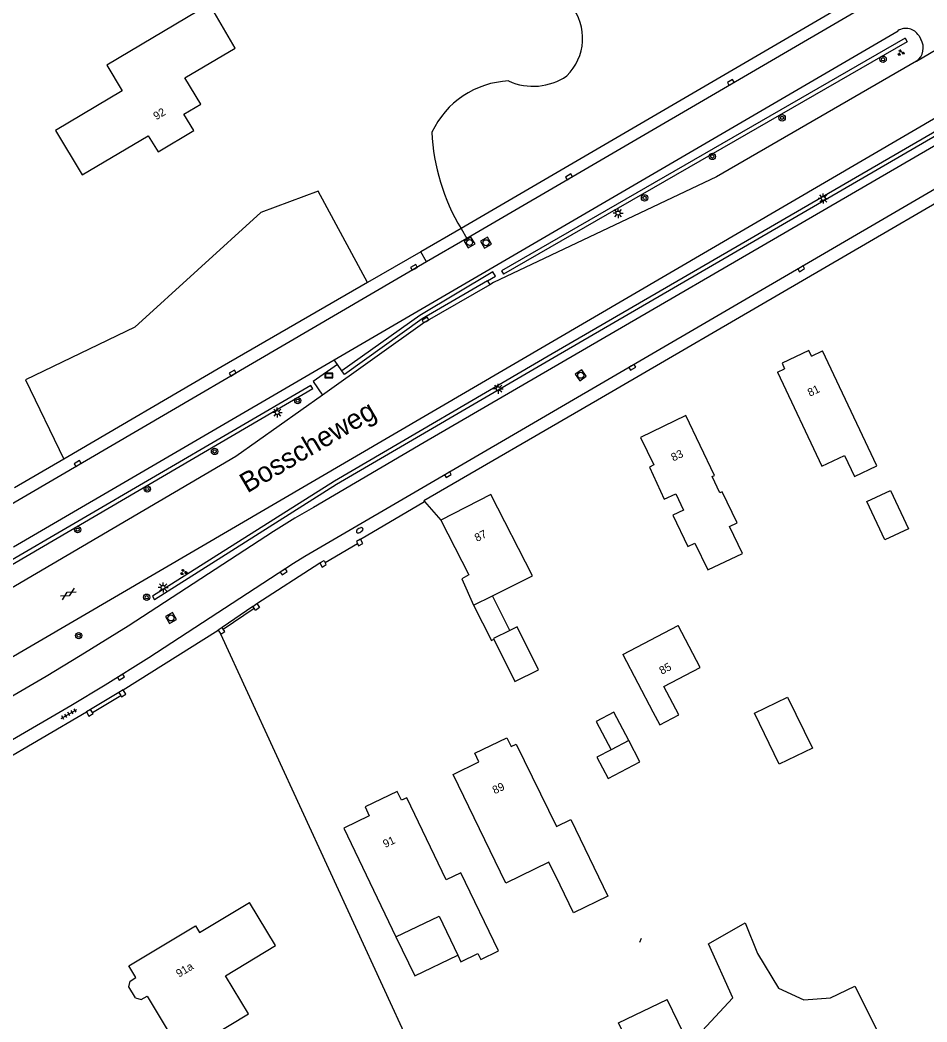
# Model space of a CAD drawing. Extents: x 135999 to 138000, y 396000 to 398501.
# Drawn here: x 137111.6 to 137225, y 397982.9 to 398108.1 of the extents above; entities that cross this region are included whole.
import ezdxf

# ---------------------------------------------------------------- set-up
doc = ezdxf.new("R2010")
doc.units = 0
for name, color, linetype in [('gg-afsc-hekwerk', 7, 'Continuous'), ('gg-afsc-lijn draadraster', 7, 'Continuous'), ('gg-afsc-muur', 7, 'Continuous'), ('gg-anno-huisnummerreeks BGT', 7, 'Continuous'), ('gg-anno-openbare ruimte label', 7, 'Continuous'), ('gg-bbg-bijgebouw', 7, 'Continuous'), ('gg-bbg-gedigitaliseerde bebouwing', 7, 'Continuous'), ('gg-bbg-gedigitaliseerde bijgebouw', 7, 'Continuous'), ('gg-bbg-hoofdgebouw', 7, 'Continuous'), ('gg-bbg-luifel en loopbrug', 7, 'Continuous'), ('gg-bbg-tussenscheiding', 7, 'Continuous'), ('gg-knt-bronhoudergrens', 7, 'Continuous'), ('gg-knt-verharding', 7, 'Continuous'), ('gt-grn-groengrens', 7, 'Continuous'), ('gt-grn-vlakafsluiter', 7, 'Continuous'), ('gt-grn-weggrens', 7, 'Continuous'), ('gt-symb-boom', 7, 'Continuous'), ('gt-symb-brandkraan', 7, 'Continuous'), ('gt-symb-gesloten verharding', 7, 'Continuous'), ('gt-symb-groenvak', 7, 'Continuous'), ('gt-symb-informatiebord', 7, 'Continuous'), ('gt-symb-kolk', 7, 'Continuous'), ('gt-symb-lichtmast', 7, 'Continuous'), ('gt-symb-rioolschacht', 7, 'Continuous'), ('gt-symb-tegel verharding', 7, 'Continuous'), ('gx-grn-BAG pand plantopografie verbouwing', 7, 'Continuous'), ('gx-grn-maaiveld', 7, 'Continuous')]:
    doc.layers.add(name, color=color, linetype=linetype)

# ---------------------------------------------------------------- blocks, each defined once
blk = doc.blocks.new('gt0-BOOM')
at = {"layer": 'gt-symb-boom'}
for radius in [0.4, 0.2]:
    blk.add_circle((0, 0), radius, dxfattribs=at)
blk = doc.blocks.new('gt0-GRVAK')
at = {"layer": 'gt-symb-groenvak'}
for p, q in [((-0.11, 0.19), (-0.23, 0.24)), ((-0.18, 0.15), (0.09, 0.15)), ((-0.09, 0.21), (-0.16, 0.32)), ((-0.05, 0.21), (-0.05, 0.39)), ((0, 0.21), (0.06, 0.32)), ((0.02, 0.19), (0.13, 0.24)), ((0.26, -0.05), (0.2, 0.06)), ((0.3, -0.05), (0.3, 0.13)), ((0.35, -0.05), (0.41, 0.06)), ((-0.24, -0.23), (-0.36, -0.18)), ((-0.32, -0.26), (-0.05, -0.26)), ((-0.23, -0.21), (-0.29, -0.1)), ((-0.18, -0.2), (-0.18, -0.02)), ((-0.14, -0.21), (-0.07, -0.1)), ((-0.12, -0.23), (0, -0.18)), ((0.24, -0.07), (0.12, -0.02)), ((0.17, -0.11), (0.44, -0.11)), ((0.37, -0.07), (0.49, -0.02))]:
    blk.add_line(p, q, dxfattribs=at)
blk = doc.blocks.new('gt0-KOLK')
at = {"layer": 'gt-symb-kolk'}
blk.add_lwpolyline([(0, 0), (0.38, 0), (0.38, 0.4), (-0.38, 0.4), (-0.38, 0), (0, 0)], dxfattribs=at)
blk = doc.blocks.new('gt0-LMAST')
at = {"layer": 'gt-symb-lichtmast'}
for p, q in [((-0.18, 0.17), (-0.45, 0.44)), ((-0.01, 0.25), (-0.01, 0.62)), ((0.17, 0.17), (0.44, 0.44)), ((-0.26, 0), (-0.63, 0)), ((-0.18, -0.18), (-0.45, -0.45)), ((-0.01, -0.25), (-0.01, -0.63)), ((0.44, -0.45), (0.17, -0.18)), ((0.24, 0), (0.62, 0))]:
    blk.add_line(p, q, dxfattribs=at)
blk.add_circle((-0.01, 0), 0.25, dxfattribs=at)
blk = doc.blocks.new('gt0-RS')
at = {"layer": 'gt-symb-rioolschacht'}
blk.add_lwpolyline([(-0.5, -0.5), (0.5, -0.5), (0.5, 0.5), (-0.5, 0.5)], close=True, dxfattribs=at)
blk.add_circle((0, 0), 0.375, dxfattribs=at)
blk = doc.blocks.new('gt0-IBORD')
at = {"layer": 'gt-symb-informatiebord'}
blk.add_lwpolyline([(-0.5, 0.29), (-0.5, -0.29), (0.5, -0.29), (0.5, 0.29), (-0.5, 0.29)], dxfattribs=at)
blk.add_lwpolyline([(-0.42, -0.21), (0.42, -0.21), (0.42, 0.21), (-0.42, 0.21)], close=True, dxfattribs=at)
blk = doc.blocks.new('gt0-BR')
at = {"layer": 'gt-symb-brandkraan'}
for centre, radius, start, end in [((-0.24, 0), 0.206, 107.5669, 252.4331), ((0.6, -2.66), 3, 106.892, 107.5669), ((0, -0.69), 0.938, 73.108, 106.892), ((-0.6, -2.66), 3, 72.4331, 73.108), ((0.24, 0), 0.206, 287.567, 72.4331), ((0.6, 2.66), 3, 252.4331, 253.108), ((0, 0.69), 0.938, 253.108, 286.8921), ((-0.6, 2.66), 3, 286.8921, 287.567)]:
    blk.add_arc(centre, radius, start, end, dxfattribs=at)
blk = doc.blocks.new('gt0-GESVH1')
at = {"layer": 'gt-symb-gesloten verharding'}
for p, q in [((-0.99, -0.26), (0.01, 0.24)), ((0.01, -0.26), (-0.99, 0.24)), ((0.01, 0.24), (1.01, -0.26)), ((1.01, 0.24), (0.01, -0.26))]:
    blk.add_line(p, q, dxfattribs=at)
blk = doc.blocks.new('gt0-TEG1')
at = {"layer": 'gt-symb-tegel verharding'}
for p, q in [((-1.12, 0), (1.13, 0)), ((-0.9, -0.25), (-0.9, 0.25)), ((-0.45, -0.25), (-0.45, 0.25)), ((0, -0.25), (0, 0.25)), ((0.45, -0.25), (0.45, 0.25)), ((0.9, -0.25), (0.9, 0.25))]:
    blk.add_line(p, q, dxfattribs=at)

msp = doc.modelspace()

# ---------------------------------------------------------------- linework, layer by layer
at = {"layer": 'gg-afsc-hekwerk'}
for p, q in [((137154.18, 398043.22), (137162.17, 398047.94)), ((137149.76, 398040.31), (137153.8, 398042.67)), ((137149.76, 398040.31), (137153.8, 398042.67)), ((137141.23, 398035.17), (137149.09, 398040.25)), ((137141.23, 398035.17), (137149.09, 398040.25)), ((137137.03, 398031.96), (137140.89, 398034.59)), ((137137.03, 398031.96), (137140.89, 398034.59)), ((137124.52, 398024.4), (137136.38, 398031.86)), ((137120.7, 398021.55), (137124.22, 398023.68)), ((137090.12, 398004.24), (137119.92, 398021.63))]:
    msp.add_line(p, q, dxfattribs=at)
at = {"layer": 'gg-afsc-lijn draadraster'}
msp.add_line((137189.28, 397993.31), (137189.05, 397992.8), dxfattribs=at)
at = {"layer": 'gg-afsc-muur'}
for p, q in [((137140.72, 398034.83), (137141.23, 398035.17)), ((137140.89, 398034.59), (137140.72, 398034.83)), ((137136.88, 398032.19), (137136.38, 398031.86)), ((137136.38, 398031.86), (137136.71, 398031.35)), ((137137.03, 398031.96), (137136.88, 398032.19)), ((137124.52, 398024.4), (137123.98, 398024.07)), ((137123.98, 398024.07), (137124.22, 398023.68)), ((137120.44, 398021.95), (137119.92, 398021.63)), ((137120.7, 398021.55), (137120.44, 398021.95))]:
    msp.add_line(p, q, dxfattribs=at)
for points in [[(137154.18, 398043.22), (137162.17, 398047.94), (137164.23, 398045.6)], [(137154.18, 398043.22), (137153.67, 398042.92), (137153.8, 398042.67)], [(137153.8, 398042.67), (137153.93, 398042.4), (137154.47, 398042.67), (137154.18, 398043.22)], [(137149.09, 398040.25), (137149.63, 398040.55), (137149.76, 398040.31)], [(137149.09, 398040.25), (137149.39, 398039.73), (137149.91, 398040.04), (137149.76, 398040.31)], [(137141.23, 398035.17), (137141.56, 398034.67), (137141.07, 398034.33), (137140.89, 398034.59)], [(137136.71, 398031.35), (137137.21, 398031.7), (137137.03, 398031.96)], [(137124.22, 398023.68), (137124.3, 398023.54), (137124.84, 398023.87), (137124.52, 398024.4)], [(137119.92, 398021.63), (137120.24, 398021.11), (137120.78, 398021.44), (137120.7, 398021.55)]]:
    msp.add_lwpolyline(points, dxfattribs=at)
at = {"layer": 'gg-bbg-bijgebouw'}
msp.add_line((137170.87, 398030.71), (137173.5, 398025.43), dxfattribs=at)
for points in [[(137168.32, 398034.98), (137170.58, 398030.56), (137170.87, 398030.71)], [(137203.44, 398021.46), (137207.58, 398023.47), (137210.67, 398017.1), (137206.53, 398015.09), (137203.44, 398021.46)]]:
    msp.add_lwpolyline(points, dxfattribs=at)
at = {"layer": 'gg-bbg-gedigitaliseerde bebouwing'}
for p, q in [((137175.69, 398038.64), (137170.46, 398048.8)), ((137170.68, 398036.15), (137175.69, 398038.64)), ((137196.64, 398027.18), (137193.88, 398032.43)), ((137186.97, 398028.79), (137190.73, 398021.64))]:
    msp.add_line(p, q, dxfattribs=at)
for points in [[(137138.54, 398104.61), (137135.3, 398110.07), (137122.49, 398102.47), (137124.39, 398099.25), (137116.07, 398094.32), (137119.4, 398088.74)], [(137215.94, 398051.06), (137218.72, 398052.38), (137211.96, 398066.76)], [(137206.31, 398064.09), (137211.84, 398052.35), (137214.7, 398053.7), (137215.94, 398051.06)], [(137190.73, 398021.64), (137191.59, 398020), (137193.98, 398021.26), (137192.12, 398024.8), (137196.64, 398027.18)], [(137126.05, 397985.88), (137126.79, 397985.68), (137127.54, 397986.12), (137133.02, 397976.93), (137136.33, 397978.9), (137135.14, 397980.88), (137140.17, 397983.91), (137137.3, 397988.67), (137143.56, 397992.43), (137140.33, 397997.82)]]:
    msp.add_lwpolyline(points, dxfattribs=at)
at = {"layer": 'gg-bbg-gedigitaliseerde bijgebouw'}
for p, q in [((137172.84, 398031.8), (137170.68, 398036.15)), ((137187.72, 398018.05), (137185.51, 398016.89)), ((137189.12, 398015.4), (137187.72, 398018.05))]:
    msp.add_line(p, q, dxfattribs=at)
for points in [[(137217.5, 398047.94), (137220.42, 398049.31), (137222.67, 398044.53), (137219.75, 398043.16), (137217.5, 398047.94)], [(137173.5, 398025.43), (137176.46, 398026.91), (137173.79, 398032.28), (137172.84, 398031.8)], [(137185.51, 398016.89), (137183.74, 398015.96), (137185.13, 398013.3), (137189.12, 398015.4)], [(137196.95, 397976.59), (137190.89, 397973.64), (137186.45, 397982.76), (137192.51, 397985.71)]]:
    msp.add_lwpolyline(points, dxfattribs=at)
at = {"layer": 'gg-bbg-hoofdgebouw'}
for p, q in [((137210.56, 398066.1), (137211.96, 398066.76)), ((137206.31, 398064.09), (137207.21, 398064.51)), ((137194.85, 398058.66), (137189.2, 398055.95)), ((137170.46, 398048.8), (137164.23, 398045.6)), ((137166.86, 398038.26), (137168.32, 398034.98)), ((137186.97, 398028.79), (137193.88, 398032.43))]:
    msp.add_line(p, q, dxfattribs=at)
for points in [[(137119.4, 398088.74), (137127.65, 398093.65), (137128.88, 398091.62), (137133.34, 398094.3), (137132.12, 398096.34), (137134.22, 398097.6), (137132.25, 398100.88), (137138.54, 398104.61)], [(137210.56, 398066.1), (137210.23, 398066.8), (137206.88, 398065.21), (137207.21, 398064.51)], [(137189.2, 398055.95), (137190.86, 398052.51), (137190.31, 398052.22), (137192.16, 398048.23), (137193.59, 398048.9), (137194.55, 398046.85), (137193.24, 398046.21), (137195.1, 398042.29), (137196, 398042.73), (137197.6, 398039.38), (137201.93, 398041.45), (137200.33, 398044.82), (137201.26, 398045.26), (137199.4, 398049.14), (137199.12, 398049), (137198.14, 398051.07), (137198.42, 398051.2), (137194.85, 398058.66)], [(137164.23, 398045.6), (137167.74, 398038.77), (137166.86, 398038.26)], [(137179.13, 398000), (137177.75, 398002.85), (137172.37, 398000.24), (137165.78, 398013.83), (137169, 398015.38), (137168.49, 398016.48), (137172.5, 398018.41), (137173.03, 398017.3), (137173.65, 398017.61), (137178.67, 398007.31), (137180.47, 398008.18), (137185.1, 397998.62), (137180.8, 397996.54), (137179.13, 398000)], [(137166.36, 397991.23), (137166.75, 397990.42), (137168.87, 397991.43), (137169.22, 397990.7), (137171.42, 397991.76), (137166.74, 398001.52), (137164.9, 398000.64), (137159.97, 398010.9), (137159.3, 398010.59), (137158.77, 398011.7), (137154.77, 398009.77), (137155.28, 398008.65), (137152.11, 398007.12), (137158.62, 397993.51)], [(137126.05, 397985.88), (137125.22, 397987.27), (137125.4, 397987.99), (137126.11, 397988.44), (137125.23, 397989.89), (137133.55, 397994.9), (137134.05, 397994.05), (137140.33, 397997.82)], [(137158.62, 397993.51), (137164.03, 397996.1), (137166.36, 397991.23)]]:
    msp.add_lwpolyline(points, dxfattribs=at)
at = {"layer": 'gg-bbg-luifel en loopbrug'}
for points in [[(137187.72, 398018.05), (137185.85, 398021.59), (137183.64, 398020.43), (137185.51, 398016.89)], [(137158.62, 397993.51), (137160.96, 397988.64), (137166.36, 397991.23)]]:
    msp.add_lwpolyline(points, dxfattribs=at)
at = {"layer": 'gg-bbg-tussenscheiding'}
for p, q in [((137168.32, 398034.98), (137170.68, 398036.15)), ((137172.84, 398031.8), (137170.82, 398030.8)), ((137170.82, 398030.8), (137170.87, 398030.71))]:
    msp.add_line(p, q, dxfattribs=at)
at = {"layer": 'gg-knt-bronhoudergrens'}
msp.add_lwpolyline([(137195.27, 397980.04), (137200.75, 397985.89), (137197.71, 397992.64), (137202.27, 397995.28), (137203.8, 397991.45), (137206.44, 397987.09), (137209.62, 397985.63), (137212.93, 397985.89), (137215.97, 397987.35), (137221.48, 397976.46)], dxfattribs=at)
at = {"layer": 'gg-knt-verharding'}
for p, q in [((137217.99, 398111.95), (137166.77, 398082.05)), ((137218.84, 398110.8), (137167.48, 398080.82)), ((137223.67, 398102.95), (137237.06, 398110.93)), ((137150.89, 398065.65), (137221.38, 398106.77)), ((137223.97, 398106.16), (137224.22, 398105.72)), ((137227.32, 398096.59), (137092.13, 398017.65)), ((137166.77, 398082.05), (137161.71, 398079.13)), ((137167.48, 398080.82), (137162.43, 398077.88)), ((137161.71, 398079.13), (137155.07, 398075.29)), ((137162.43, 398077.88), (137108.4, 398046.35)), ((137170.07, 398075.51), (137170.34, 398075.03)), ((137110.82, 398042.25), (137150.89, 398065.65)), ((137151.85, 398064.27), (137151.31, 398065.04)), ((137117.1, 398053.24), (137110.95, 398049.65))]:
    msp.add_line(p, q, dxfattribs=at)
for points in [[(137223.67, 398102.95), (137198.71, 398088.51), (137170.81, 398075.3), (137170.34, 398075.03)], [(137229.68, 398094.56), (137162.15, 398055.3), (137148.3, 398047.2), (137146, 398045.84), (137143.33, 398044.2), (137125.13, 398032.34), (137119.16, 398028.65), (137114.88, 398026.07), (137077.87, 398004.49)], [(137234.27, 398091.79), (137165.01, 398051.45), (137147.21, 398041.05), (137145.83, 398040.19), (137127.74, 398028.41), (137122.26, 398024.99), (137117.96, 398022.39), (137102.35, 398013.3)], [(137235.06, 398090.44), (137183.82, 398060.6), (137162.12, 398048.02), (137162.17, 398047.94)], [(137155.07, 398075.29), (137136.91, 398064.8), (137117.1, 398053.24)], [(137170.07, 398075.51), (137161.89, 398070.77), (137152.17, 398063.82), (137151.85, 398064.27)], [(137170.34, 398075.03), (137162.21, 398070.33), (137149.42, 398061.21)], [(137151.31, 398065.04), (137148.27, 398062.93), (137149.42, 398061.21)], [(137149.42, 398061.21), (137149.42, 398061.21), (137138.59, 398053.56), (137086.11, 398022.78)]]:
    msp.add_lwpolyline(points, dxfattribs=at)
for centre, radius, start, end in [((137222.37, 398105.19), 1.87, 31.0275, 122.285), ((137222.5, 398104.62), 2.04, 304.864, 32.5798)]:
    msp.add_arc(centre, radius, start, end, dxfattribs=at)
at = {"layer": 'gt-grn-groengrens'}
msp.add_line((137151.31, 398065.04), (137150.89, 398065.65), dxfattribs=at)
for points in [[(137222.27, 398105.83), (137171.8, 398076.77), (137172.05, 398076.33)], [(137222.27, 398105.83), (137222.52, 398105.4), (137172.05, 398076.33)], [(137229.07, 398095.94), (137178.15, 398066.38), (137150.93, 398050.47), (137128.18, 398036.09), (137128.45, 398035.66)], [(137229.07, 398095.94), (137229.32, 398095.51), (137178.4, 398065.95), (137151.19, 398050.05), (137128.45, 398035.66)], [(137155.07, 398075.29), (137148.91, 398086.7), (137141.74, 398084.07), (137125.98, 398069.71), (137112.31, 398063.13), (137117.1, 398053.24)], [(137170.07, 398075.51), (137171.07, 398076.09), (137170.75, 398076.65), (137161.59, 398071.19), (137151.85, 398064.27)], [(137148.23, 398062.01), (137147.98, 398062.44), (137109.16, 398039.75), (137063.07, 398012.93)], [(137148.23, 398062.01), (137109.42, 398039.32), (137063.32, 398012.49), (137063.07, 398012.93)]]:
    msp.add_lwpolyline(points, dxfattribs=at)
for centre, radius, start, end in [((137175.36, 398105.83), 6.59, 314.4303, 38.8383), ((137173.18, 398089.42), 11.08, 92.4313, 155.1473), ((137175.78, 398107.33), 7.5, 245.8346, 304.0994), ((137188.46, 398095.19), 25.37, 182.5123, 211.1936)]:
    msp.add_arc(centre, radius, start, end, dxfattribs=at)
at = {"layer": 'gt-grn-vlakafsluiter'}
msp.add_line((137170.26, 397958.62), (137136.71, 398031.35), dxfattribs=at)
at = {"layer": 'gt-grn-weggrens'}
for p, q in [((137166.77, 398082.05), (137167.48, 398080.82)), ((137162.43, 398077.88), (137161.71, 398079.13)), ((137140.72, 398034.83), (137136.88, 398032.19)), ((137123.98, 398024.07), (137120.44, 398021.95))]:
    msp.add_line(p, q, dxfattribs=at)
at = {"layer": 'gx-grn-BAG pand plantopografie verbouwing'}
msp.add_line((137196.95, 397976.59), (137192.51, 397985.71), dxfattribs=at)
at = {"layer": 'gx-grn-maaiveld'}
msp.add_line((137195.27, 397980.04), (137192.51, 397985.71), dxfattribs=at)

# ---------------------------------------------------------------- block references
at = {"layer": 'gt-symb-boom'}
for p in [(137219.51, 398103.21), (137206.89, 398095.88), (137198.17, 398091.06), (137189.7, 398085.88), (137146.34, 398060.54), (137135.95, 398054.19), (137127.54, 398049.49), (137118.83, 398044.41), (137127.46, 398035.97), (137118.96, 398031.17)]:
    msp.add_blockref('gt0-BOOM', p, dxfattribs=at)
at = {"layer": 'gt-symb-brandkraan', "rotation": 30.5904354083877}
msp.add_blockref('gt0-BR', (137154.09, 398044.34), dxfattribs=at)
at = {"layer": 'gt-symb-gesloten verharding', "rotation": 29.951082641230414}
msp.add_blockref('gt0-GESVH1', (137117.65, 398036.37), dxfattribs=at)
at = {"layer": 'gt-symb-groenvak'}
for p in [(137221.73, 398104.02), (137132.06, 398039.1)]:
    msp.add_blockref('gt0-GRVAK', p, dxfattribs=at)
at = {"layer": 'gt-symb-informatiebord'}
msp.add_blockref('gt0-IBORD', (137150.25, 398063.68), dxfattribs=at)
at = {"layer": 'gt-symb-kolk'}
for p, rotation in [((137200.58, 398100.14), 30.256437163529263), ((137180.36, 398088.33), 30.256437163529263), ((137160.96, 398077.02), 30.334805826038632), ((137209.18, 398077.19), -149.79306598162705), ((137162.41, 398070.44), 29.616909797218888), ((137138.3, 398063.8), 30.256437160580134), ((137188.07, 398064.88), -149.79306597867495), ((137118.93, 398052.5), 30.256437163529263), ((137165.01, 398051.45), -149.66519417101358), ((137144.48, 398039.32), -146.91369260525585), ((137124.14, 398026.16), -148.24980309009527)]:
    msp.add_blockref('gt0-KOLK', p, dxfattribs=dict(at, rotation=rotation))
at = {"layer": 'gt-symb-lichtmast'}
for p in [(137212.04, 398085.81), (137186.39, 398083.98), (137171.41, 398062.03), (137143.79, 398059.05), (137129.52, 398037.19)]:
    msp.add_blockref('gt0-LMAST', p, dxfattribs=at)
at = {"layer": 'gt-symb-rioolschacht'}
for p, rotation in [((137167.82, 398080.3), 30.462640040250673), ((137169.88, 398080.28), -149.7435628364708), ((137181.72, 398063.71), -145.88093715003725), ((137130.49, 398033.38), -149.79306598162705)]:
    msp.add_blockref('gt0-RS', p, dxfattribs=dict(at, rotation=rotation))
at = {"layer": 'gt-symb-tegel verharding', "rotation": 29.922486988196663}
msp.add_blockref('gt0-TEG1', (137117.74, 398021.37), dxfattribs=at)

# ---------------------------------------------------------------- texts
at = {"layer": 'gg-anno-huisnummerreeks BGT'}
for s, rotation, p in [('92', 31, (137128.66, 398095.57)), ('81', 25.3, (137210.36, 398061.02)), ('83', 25.6, (137193.3, 398052.92)), ('87', 27.2, (137168.76, 398042.87)), ('85', 27.8, (137191.85, 398026.27)), ('89', 25.7, (137170.97, 398011.33)), ('91', 25.7, (137157.29, 398004.62)), ('91a', 31.1, (137131.5, 397988.41))]:
    msp.add_text(s, height=1, rotation=rotation, dxfattribs=at).set_placement(p)
at = {"layer": 'gg-anno-openbare ruimte label'}
msp.add_text('Bosscheweg', height=2.5, rotation=30.5, dxfattribs=at).set_placement((137140.04, 398048.93))

doc.saveas('drawing.dxf')
